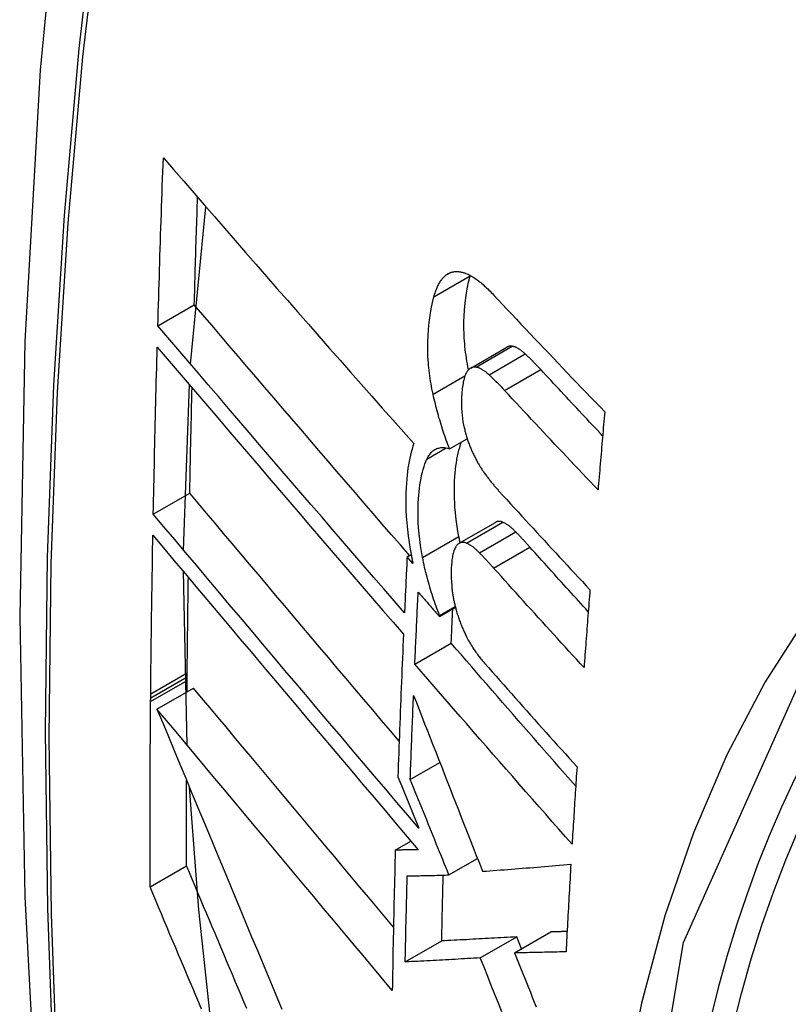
# Model space of a CAD drawing. Header units: inches. Extents: x 27 to 746, y 82 to 342.
# Tile 269 of 284: x 734.421 to 734.545, y 277.968 to 278.127. Entities that reach past the tile are written whole.
import ezdxf

# ---------------------------------------------------------------- set-up
doc = ezdxf.new("R2010")
doc.units = ezdxf.units.IN
doc.header["$MEASUREMENT"] = 0
doc.layers.add('Visible Edges(ANSI)', color=7, linetype='Continuous', lineweight=25)
doc.layers.add('Visible Tangent Edges(ANSI)', color=7, linetype='Continuous', lineweight=25)

msp = doc.modelspace()

# ---------------------------------------------------------------- linework, layer by layer
at = {"layer": 'Visible Edges(ANSI)'}
for p, q in [((734.44858, 278.07107), (734.45104, 278.0965)), ((734.49372, 278.08535), (734.49374, 278.08542)), ((734.44328, 278.07729), (734.44916, 278.08069)), ((734.49382, 278.07045), (734.49966, 278.07383)), ((734.44742, 278.04106), (734.44837, 278.06777)), ((734.49042, 278.0574), (734.49326, 278.05904)), ((734.44254, 278.04685), (734.44844, 278.05026)), ((734.49197, 278.04215), (734.49783, 278.04553)), ((734.48355, 278.03998), (734.4842, 278.04035)), ((734.48449, 278.03891), (734.48355, 278.03998)), ((734.44803, 278.00952), (734.4474, 278.03759)), ((734.48879, 278.03033), (734.49136, 278.03182)), ((734.4888, 278.0305), (734.49132, 278.03196)), ((734.48879, 278.03033), (734.4888, 278.0305)), ((734.4848, 278.02262), (734.49068, 278.02601)), ((734.44801, 278.02001), (734.44802, 278.02057)), ((734.44802, 278.02057), (734.44802, 278.02123)), ((734.44314, 278.01537), (734.44904, 278.01877)), ((734.448, 278.01817), (734.44801, 278.02001)), ((734.44211, 278.0166), (734.44212, 278.01717)), ((734.44212, 278.01717), (734.44213, 278.01783)), ((734.48406, 278.004), (734.48884, 278.00676)), ((734.48207, 278.00442), (734.48289, 278.00239)), ((734.48289, 278.00239), (734.48544, 277.99613)), ((734.48164, 277.9926), (734.48417, 277.99405)), ((734.49031, 277.98859), (734.49492, 277.99125)), ((734.44201, 277.98667), (734.44791, 277.99007)), ((734.50089, 277.976), (734.50677, 277.9794)), ((734.48325, 277.97453), (734.48915, 277.97793)), ((734.49538, 277.97519), (734.50127, 277.97859)), ((734.50203, 277.97667), (734.50127, 277.97859))]:
    msp.add_line(p, q, dxfattribs=at)
at = {"layer": 'Visible Edges(ANSI)', "flags": 128}
for points in [[(734.475, 278.3624), (734.46215, 278.32434), (734.45109, 278.28516), (734.4418, 278.24492), (734.43424, 278.2037), (734.4284, 278.16156), (734.42425, 278.11857), (734.42178, 278.07477), (734.42096, 278.03025), (734.42177, 277.98505), (734.4242, 277.93924), (734.42822, 277.89288), (734.43381, 277.84605), (734.44096, 277.7988), (734.44964, 277.7512), (734.45983, 277.70332), (734.47151, 277.65524)], [(734.44328, 278.07729), (734.44331, 278.07842), (734.44335, 278.07955), (734.44338, 278.08068), (734.44341, 278.08181), (734.44345, 278.08294), (734.44348, 278.08406), (734.44352, 278.08519), (734.44355, 278.08632), (734.44359, 278.08746), (734.44362, 278.08859), (734.44366, 278.08972), (734.4437, 278.09085), (734.44373, 278.09198), (734.44377, 278.09311), (734.44381, 278.09424), (734.44385, 278.09537), (734.44389, 278.0965), (734.44393, 278.09764), (734.44396, 278.09877), (734.444, 278.0999), (734.44404, 278.10103), (734.44408, 278.10217), (734.44413, 278.1033), (734.44417, 278.10443)], [(734.44417, 278.10443), (734.4458, 278.10254), (734.44745, 278.10065), (734.4491, 278.09874), (734.45075, 278.09683), (734.45242, 278.09491), (734.45409, 278.09299), (734.45576, 278.09107), (734.45745, 278.08914), (734.45913, 278.08721), (734.46082, 278.08527), (734.46251, 278.08333), (734.46421, 278.0814), (734.46591, 278.07946), (734.46761, 278.07752), (734.46931, 278.07558), (734.47102, 278.07364), (734.47272, 278.07171), (734.47443, 278.06977), (734.47613, 278.06784), (734.47783, 278.06592), (734.47954, 278.064), (734.48124, 278.06208), (734.48294, 278.06017), (734.48463, 278.05826)], [(734.44916, 278.08069), (734.44918, 278.08141), (734.44921, 278.08213), (734.44923, 278.08285), (734.44925, 278.08358), (734.44927, 278.0843), (734.44929, 278.08502), (734.44931, 278.08574), (734.44933, 278.08647), (734.44936, 278.08719), (734.44938, 278.08791), (734.4494, 278.08864), (734.44942, 278.08936), (734.44944, 278.09008), (734.44947, 278.09081), (734.44949, 278.09153), (734.44951, 278.09225), (734.44954, 278.09298), (734.44956, 278.0937), (734.44958, 278.09442), (734.44961, 278.09515), (734.44963, 278.09587), (734.44965, 278.0966), (734.44968, 278.09732), (734.4497, 278.09804)], [(734.48985, 278.08549), (734.48997, 278.08557), (734.49008, 278.08565), (734.4902, 278.08572), (734.49032, 278.08578), (734.49044, 278.08584), (734.49057, 278.08589), (734.49069, 278.08593), (734.49082, 278.08597), (734.49095, 278.086), (734.49108, 278.08602), (734.49121, 278.08604), (734.49134, 278.08605), (734.49148, 278.08606), (734.49161, 278.08605), (734.49175, 278.08605), (734.49189, 278.08604), (734.49203, 278.08602), (734.49217, 278.086), (734.49231, 278.08597), (734.49245, 278.08593), (734.49259, 278.0859), (734.49274, 278.08585), (734.49288, 278.08581), (734.49302, 278.08575)], [(734.49302, 278.08575), (734.49321, 278.08568), (734.49339, 278.0856), (734.49357, 278.08551), (734.49375, 278.08542), (734.49394, 278.08531), (734.49413, 278.0852), (734.49431, 278.08508), (734.4945, 278.08496), (734.49469, 278.08483), (734.49488, 278.08469), (734.49506, 278.08455), (734.49525, 278.0844), (734.49544, 278.08425), (734.49563, 278.08409), (734.49582, 278.08393), (734.49601, 278.08376), (734.4962, 278.08359), (734.49638, 278.08341), (734.49657, 278.08323), (734.49676, 278.08305), (734.49695, 278.08286), (734.49713, 278.08268), (734.49732, 278.08248), (734.4975, 278.08229)], [(734.48788, 278.08198), (734.48794, 278.08218), (734.488, 278.08237), (734.48806, 278.08256), (734.48812, 278.08275), (734.48819, 278.08293), (734.48826, 278.08311), (734.48833, 278.08329), (734.4884, 278.08346), (734.48847, 278.08362), (734.48855, 278.08378), (734.48863, 278.08394), (734.48871, 278.08409), (734.48879, 278.08423), (734.48888, 278.08437), (734.48897, 278.08451), (734.48906, 278.08464), (734.48915, 278.08476), (734.48924, 278.08488), (734.48934, 278.085), (734.48944, 278.0851), (734.48954, 278.08521), (734.48964, 278.08531), (734.48975, 278.0854), (734.48985, 278.08549)], [(734.49347, 278.07018), (734.49338, 278.07065), (734.49329, 278.07112), (734.49321, 278.07159), (734.49313, 278.07206), (734.49307, 278.07253), (734.493, 278.07299), (734.49295, 278.07345), (734.4929, 278.07391), (734.49286, 278.07437), (734.49282, 278.07483), (734.49279, 278.07529), (734.49277, 278.07574), (734.49275, 278.07619), (734.49274, 278.07664), (734.49273, 278.07708), (734.49273, 278.07751), (734.49274, 278.07802), (734.49277, 278.07878), (734.49283, 278.0798), (734.49294, 278.08099), (734.49308, 278.08215), (734.49326, 278.08327), (734.49347, 278.08434), (734.49372, 278.08535)], [(734.48775, 278.06622), (734.48765, 278.06665), (734.48757, 278.06708), (734.48748, 278.06751), (734.48741, 278.06793), (734.48733, 278.06836), (734.48727, 278.06879), (734.48721, 278.06921), (734.48715, 278.06963), (734.4871, 278.07006), (734.48706, 278.07048), (734.48702, 278.0709), (734.48698, 278.07131), (734.48695, 278.07179), (734.48692, 278.07238), (734.4869, 278.07306), (734.48689, 278.07384), (734.4869, 278.07472), (734.48694, 278.07568), (734.48701, 278.07672), (734.48712, 278.07783), (734.48726, 278.07894), (734.48743, 278.08), (734.48764, 278.08102), (734.48788, 278.08198)], [(734.4975, 278.08229), (734.49824, 278.0815), (734.49898, 278.08071), (734.49972, 278.07993), (734.50046, 278.07914), (734.5012, 278.07835), (734.50195, 278.07756), (734.50269, 278.07678), (734.50344, 278.07599), (734.50418, 278.0752), (734.50493, 278.07441), (734.50568, 278.07362), (734.50643, 278.07284), (734.50718, 278.07205), (734.50793, 278.07126), (734.50868, 278.07048), (734.50943, 278.06969), (734.51018, 278.0689), (734.51094, 278.06812), (734.51169, 278.06733), (734.51245, 278.06655), (734.5132, 278.06576), (734.51396, 278.06498), (734.51472, 278.06419), (734.51547, 278.06341)], [(734.48392, 278.04019), (734.48246, 278.04188), (734.481, 278.04357), (734.47954, 278.04526), (734.47808, 278.04695), (734.47661, 278.04865), (734.47515, 278.05035), (734.47368, 278.05205), (734.47222, 278.05375), (734.47075, 278.05545), (734.46929, 278.05716), (734.46783, 278.05886), (734.46637, 278.06056), (734.46492, 278.06226), (734.46346, 278.06395), (734.46201, 278.06564), (734.46057, 278.06733), (734.45912, 278.06902), (734.45768, 278.0707), (734.45625, 278.07238), (734.45482, 278.07405), (734.4534, 278.07572), (734.45198, 278.07738), (734.45057, 278.07904), (734.44916, 278.08069)], [(734.48312, 278.03094), (734.48146, 278.03286), (734.4798, 278.03477), (734.47813, 278.0367), (734.47646, 278.03863), (734.47478, 278.04057), (734.47311, 278.04251), (734.47143, 278.04445), (734.46975, 278.0464), (734.46807, 278.04834), (734.4664, 278.05029), (734.46472, 278.05224), (734.46304, 278.05419), (734.46137, 278.05614), (734.4597, 278.05808), (734.45803, 278.06003), (734.45637, 278.06197), (734.45471, 278.06391), (734.45306, 278.06584), (734.45141, 278.06776), (734.44977, 278.06968), (734.44814, 278.0716), (734.44651, 278.0735), (734.44489, 278.0754), (734.44328, 278.07729)], [(734.44254, 278.04685), (734.44257, 278.04798), (734.44259, 278.0491), (734.44261, 278.05022), (734.44263, 278.05135), (734.44266, 278.05247), (734.44268, 278.05359), (734.44271, 278.05472), (734.44273, 278.05584), (734.44276, 278.05697), (734.44278, 278.05809), (734.44281, 278.05922), (734.44283, 278.06034), (734.44286, 278.06147), (734.44289, 278.06259), (734.44292, 278.06372), (734.44294, 278.06484), (734.44297, 278.06597), (734.443, 278.0671), (734.44303, 278.06822), (734.44306, 278.06935), (734.44309, 278.07047), (734.44312, 278.0716), (734.44315, 278.07273), (734.44318, 278.07385)], [(734.44318, 278.07385), (734.44479, 278.07197), (734.44641, 278.07007), (734.44803, 278.06816), (734.44966, 278.06625), (734.4513, 278.06433), (734.45295, 278.0624), (734.4546, 278.06047), (734.45626, 278.05853), (734.45792, 278.05659), (734.45958, 278.05464), (734.46125, 278.05269), (734.46292, 278.05074), (734.46459, 278.04879), (734.46627, 278.04684), (734.46794, 278.04489), (734.46962, 278.04294), (734.4713, 278.04099), (734.47297, 278.03905), (734.47464, 278.03711), (734.47631, 278.03517), (734.47798, 278.03324), (734.47965, 278.03131), (734.48131, 278.02939), (734.48297, 278.02748)], [(734.50053, 278.07398), (734.50049, 278.07398), (734.50045, 278.07399), (734.50041, 278.07399), (734.50037, 278.07399), (734.50034, 278.07399), (734.5003, 278.07399), (734.50026, 278.07399), (734.50022, 278.07399), (734.50019, 278.07399), (734.50015, 278.07399), (734.50011, 278.07398), (734.50008, 278.07398), (734.50004, 278.07397), (734.50001, 278.07396), (734.49997, 278.07395), (734.49994, 278.07394), (734.4999, 278.07393), (734.49987, 278.07392), (734.49983, 278.07391), (734.4998, 278.07389), (734.49976, 278.07388), (734.49973, 278.07386), (734.4997, 278.07384), (734.49966, 278.07383)], [(734.50263, 278.07274), (734.50254, 278.07282), (734.50245, 278.0729), (734.50236, 278.07297), (734.50227, 278.07305), (734.50219, 278.07312), (734.5021, 278.07319), (734.50201, 278.07326), (734.50192, 278.07332), (734.50183, 278.07339), (734.50174, 278.07345), (734.50165, 278.07351), (734.50156, 278.07356), (734.50148, 278.07361), (734.50139, 278.07366), (734.5013, 278.07371), (734.50121, 278.07375), (734.50113, 278.07379), (734.50104, 278.07383), (734.50095, 278.07386), (734.50087, 278.07389), (734.50078, 278.07392), (734.5007, 278.07394), (734.50061, 278.07396), (734.50053, 278.07398)], [(734.50514, 278.07021), (734.50504, 278.07032), (734.50493, 278.07044), (734.50483, 278.07055), (734.50472, 278.07066), (734.50462, 278.07077), (734.50452, 278.07088), (734.50441, 278.07099), (734.50431, 278.07109), (734.5042, 278.0712), (734.5041, 278.07131), (734.50399, 278.07142), (734.50389, 278.07152), (734.50378, 278.07163), (734.50368, 278.07173), (734.50357, 278.07184), (734.50347, 278.07194), (734.50336, 278.07204), (734.50326, 278.07214), (734.50315, 278.07224), (734.50305, 278.07234), (734.50294, 278.07244), (734.50284, 278.07254), (734.50273, 278.07264), (734.50263, 278.07274)], [(734.49316, 278.06976), (734.49306, 278.06959), (734.49297, 278.0694), (734.49289, 278.06919), (734.49281, 278.06897), (734.49275, 278.06873), (734.49269, 278.06849), (734.49263, 278.06824), (734.49258, 278.06797), (734.49254, 278.06771), (734.4925, 278.06743), (734.49246, 278.06715), (734.49243, 278.06686), (734.49241, 278.06656), (734.49238, 278.06621), (734.49236, 278.06582), (734.49234, 278.06539), (734.49233, 278.06493), (734.49233, 278.06444), (734.49235, 278.06392), (734.49238, 278.0634), (734.49243, 278.06287), (734.49249, 278.06233), (734.49257, 278.06179), (734.49268, 278.06124)], [(734.49469, 278.0706), (734.49461, 278.07061), (734.49454, 278.07062), (734.49446, 278.07062), (734.49439, 278.07062), (734.49432, 278.07062), (734.49425, 278.07061), (734.49418, 278.07059), (734.49411, 278.07057), (734.49404, 278.07055), (734.49397, 278.07053), (734.49391, 278.0705), (734.49384, 278.07046), (734.49378, 278.07043), (734.49371, 278.07038), (734.49365, 278.07034), (734.49359, 278.07029), (734.49353, 278.07024), (734.49348, 278.07018), (734.49342, 278.07012), (734.49337, 278.07005), (734.49331, 278.06999), (734.49326, 278.06992), (734.49321, 278.06984), (734.49316, 278.06976)], [(734.49679, 278.06937), (734.4967, 278.06945), (734.49661, 278.06953), (734.49652, 278.0696), (734.49644, 278.06968), (734.49635, 278.06975), (734.49626, 278.06982), (734.49617, 278.06989), (734.49608, 278.06995), (734.49599, 278.07002), (734.4959, 278.07008), (734.49581, 278.07013), (734.49572, 278.07019), (734.49564, 278.07024), (734.49555, 278.07029), (734.49546, 278.07034), (734.49537, 278.07038), (734.49529, 278.07042), (734.4952, 278.07046), (734.49511, 278.07049), (734.49503, 278.07052), (734.49494, 278.07055), (734.49486, 278.07057), (734.49477, 278.07059), (734.49469, 278.0706)], [(734.51514, 278.05952), (734.51472, 278.05996), (734.5143, 278.06041), (734.51388, 278.06085), (734.51346, 278.0613), (734.51304, 278.06174), (734.51263, 278.06219), (734.51221, 278.06264), (734.51179, 278.06308), (734.51137, 278.06353), (734.51095, 278.06397), (734.51054, 278.06442), (734.51012, 278.06486), (734.5097, 278.06531), (734.50929, 278.06576), (734.50887, 278.0662), (734.50846, 278.06665), (734.50804, 278.06709), (734.50763, 278.06754), (734.50721, 278.06798), (734.5068, 278.06843), (734.50638, 278.06888), (734.50597, 278.06932), (734.50555, 278.06977), (734.50514, 278.07021)], [(734.4993, 278.06684), (734.4992, 278.06695), (734.4991, 278.06707), (734.49899, 278.06718), (734.49889, 278.06729), (734.49878, 278.0674), (734.49868, 278.06751), (734.49857, 278.06762), (734.49847, 278.06772), (734.49836, 278.06783), (734.49826, 278.06794), (734.49815, 278.06805), (734.49805, 278.06815), (734.49794, 278.06826), (734.49784, 278.06836), (734.49773, 278.06846), (734.49763, 278.06857), (734.49752, 278.06867), (734.49742, 278.06877), (734.49731, 278.06887), (734.49721, 278.06897), (734.49711, 278.06907), (734.497, 278.06917), (734.4969, 278.06927), (734.49679, 278.06937)], [(734.44844, 278.05026), (734.44845, 278.05096), (734.44846, 278.05167), (734.44848, 278.05238), (734.44849, 278.05309), (734.44851, 278.05379), (734.44852, 278.0545), (734.44854, 278.05521), (734.44855, 278.05592), (734.44857, 278.05662), (734.44858, 278.05733), (734.4486, 278.05804), (734.44861, 278.05875), (734.44863, 278.05946), (734.44864, 278.06016), (734.44866, 278.06087), (734.44867, 278.06158), (734.44869, 278.06229), (734.44871, 278.063), (734.44872, 278.06371), (734.44874, 278.06442), (734.44876, 278.06512), (734.44877, 278.06583), (734.44879, 278.06654), (734.44881, 278.06725)], [(734.5144, 278.05078), (734.51377, 278.05145), (734.51313, 278.05212), (734.5125, 278.05278), (734.51186, 278.05345), (734.51123, 278.05412), (734.5106, 278.05479), (734.50997, 278.05546), (734.50933, 278.05613), (734.5087, 278.0568), (734.50807, 278.05747), (734.50744, 278.05813), (734.50681, 278.0588), (734.50618, 278.05947), (734.50555, 278.06014), (734.50493, 278.06081), (734.5043, 278.06148), (734.50367, 278.06215), (734.50305, 278.06282), (734.50242, 278.06349), (734.5018, 278.06416), (734.50117, 278.06483), (734.50055, 278.0655), (734.49993, 278.06617), (734.4993, 278.06684)], [(734.49042, 278.0574), (734.49028, 278.05775), (734.49015, 278.0581), (734.49001, 278.05845), (734.48988, 278.0588), (734.48975, 278.05916), (734.48963, 278.05951), (734.4895, 278.05987), (734.48938, 278.06023), (734.48926, 278.0606), (734.48915, 278.06096), (734.48903, 278.06133), (734.48892, 278.0617), (734.48881, 278.06207), (734.4887, 278.06244), (734.4886, 278.06281), (734.4885, 278.06318), (734.4884, 278.06356), (734.4883, 278.06394), (734.4882, 278.06431), (734.48811, 278.06469), (734.48801, 278.06507), (734.48792, 278.06545), (734.48783, 278.06583), (734.48775, 278.06622)], [(734.51547, 278.06341), (734.51543, 278.06288), (734.51538, 278.06236), (734.51534, 278.06183), (734.51529, 278.06131), (734.51525, 278.06078), (734.5152, 278.06025), (734.51516, 278.05973), (734.51511, 278.0592), (734.51507, 278.05868), (734.51502, 278.05815), (734.51498, 278.05762), (734.51493, 278.0571), (734.51489, 278.05657), (734.51484, 278.05604), (734.5148, 278.05552), (734.51475, 278.05499), (734.51471, 278.05447), (734.51467, 278.05394), (734.51462, 278.05341), (734.51458, 278.05289), (734.51453, 278.05236), (734.51449, 278.05183), (734.51444, 278.05131), (734.5144, 278.05078)], [(734.49268, 278.06124), (734.49272, 278.06106), (734.49276, 278.06087), (734.4928, 278.06069), (734.49285, 278.06051), (734.49289, 278.06032), (734.49294, 278.06014), (734.49299, 278.05996), (734.49304, 278.05978), (734.49309, 278.0596), (734.49314, 278.05942), (734.4932, 278.05924), (734.49325, 278.05906), (734.49331, 278.05888), (734.49337, 278.05871), (734.49343, 278.05853), (734.49349, 278.05836), (734.49355, 278.05819), (734.49362, 278.05802), (734.49368, 278.05785), (734.49375, 278.05768), (734.49382, 278.05752), (734.49388, 278.05735), (734.49395, 278.05719), (734.49403, 278.05703)], [(734.49191, 278.04325), (734.49176, 278.04405), (734.49163, 278.04484), (734.49152, 278.04563), (734.49142, 278.04641), (734.49135, 278.04718), (734.49128, 278.04794), (734.49124, 278.04869), (734.4912, 278.04944), (734.49119, 278.05018), (734.49119, 278.05089), (734.4912, 278.05158), (734.49123, 278.05224), (734.49127, 278.05288), (734.49131, 278.05348), (734.49137, 278.05406), (734.49144, 278.05462), (734.49151, 278.05516), (734.4916, 278.05569), (734.4917, 278.05621), (734.49181, 278.05671), (734.49193, 278.05719), (734.49206, 278.05765), (734.4922, 278.05809), (734.49235, 278.05852)], [(734.48463, 278.05826), (734.48448, 278.05782), (734.48434, 278.05736), (734.4842, 278.05688), (734.48408, 278.05639), (734.48397, 278.05588), (734.48386, 278.05536), (734.48377, 278.05482), (734.48368, 278.05427), (734.48361, 278.05371), (734.48354, 278.05313), (734.48348, 278.05252), (734.48343, 278.05184), (734.48339, 278.05109), (734.48336, 278.05028), (734.48334, 278.0494), (734.48334, 278.04847), (734.48337, 278.04748), (734.48342, 278.04646), (734.48349, 278.04543), (734.48359, 278.04439), (734.48372, 278.04334), (734.48387, 278.04228), (734.48404, 278.04121), (734.48424, 278.04013)], [(734.48675, 278.05575), (734.48686, 278.05596), (734.48697, 278.05616), (734.48708, 278.05635), (734.4872, 278.05652), (734.48733, 278.05668), (734.48746, 278.05683), (734.48759, 278.05696), (734.48773, 278.05708), (734.48788, 278.05719), (734.48802, 278.05729), (734.48818, 278.05737), (734.48833, 278.05744), (734.48849, 278.0575), (734.48866, 278.05754), (734.48882, 278.05758), (734.48899, 278.0576), (734.48917, 278.05761), (734.48934, 278.05761), (734.48952, 278.0576), (734.48969, 278.05758), (734.48987, 278.05755), (734.49005, 278.05751), (734.49024, 278.05746), (734.49042, 278.0574)], [(734.49403, 278.05703), (734.4941, 278.05686), (734.49418, 278.05669), (734.49426, 278.05653), (734.49434, 278.05636), (734.49442, 278.0562), (734.4945, 278.05604), (734.49458, 278.05588), (734.49466, 278.05572), (734.49475, 278.05557), (734.49483, 278.05542), (734.49492, 278.05526), (734.495, 278.05512), (734.49509, 278.05497), (734.49517, 278.05482), (734.49526, 278.05468), (734.49535, 278.05454), (734.49543, 278.0544), (734.49552, 278.05426), (734.49561, 278.05413), (734.4957, 278.05399), (734.49579, 278.05386), (734.49588, 278.05373), (734.49597, 278.0536), (734.49606, 278.05347)], [(734.48604, 278.03986), (734.48587, 278.04083), (734.48572, 278.0418), (734.48559, 278.04275), (734.48549, 278.0437), (734.48541, 278.04463), (734.48536, 278.04552), (734.48533, 278.04637), (734.48532, 278.04718), (734.48533, 278.04793), (734.48536, 278.04865), (734.48539, 278.04931), (734.48544, 278.04992), (734.48549, 278.05049), (734.48555, 278.05105), (734.48562, 278.05159), (734.48571, 278.05212), (734.4858, 278.05264), (734.4859, 278.05314), (734.48602, 278.05362), (734.48614, 278.05409), (734.48628, 278.05453), (734.48643, 278.05496), (734.48658, 278.05536), (734.48675, 278.05575)], [(734.49606, 278.05347), (734.49616, 278.05334), (734.49626, 278.0532), (734.49636, 278.05307), (734.49645, 278.05294), (734.49655, 278.05281), (734.49665, 278.05268), (734.49675, 278.05255), (734.49685, 278.05243), (734.49694, 278.0523), (734.49704, 278.05217), (734.49714, 278.05205), (734.49724, 278.05193), (734.49734, 278.05181), (734.49744, 278.05168), (734.49754, 278.05156), (734.49764, 278.05145), (734.49774, 278.05133), (734.49784, 278.05121), (734.49794, 278.0511), (734.49804, 278.05098), (734.49814, 278.05087), (734.49824, 278.05075), (734.49834, 278.05064), (734.49844, 278.05053)], [(734.49844, 278.05053), (734.49904, 278.04987), (734.49965, 278.04921), (734.50025, 278.04854), (734.50086, 278.04788), (734.50147, 278.04722), (734.50207, 278.04656), (734.50268, 278.04589), (734.50329, 278.04523), (734.5039, 278.04457), (734.50451, 278.0439), (734.50512, 278.04324), (734.50573, 278.04258), (734.50634, 278.04191), (734.50695, 278.04125), (734.50756, 278.04059), (734.50818, 278.03993), (734.50879, 278.03926), (734.5094, 278.0386), (734.51002, 278.03794), (734.51063, 278.03728), (734.51125, 278.03662), (734.51186, 278.03596), (734.51248, 278.0353), (734.51309, 278.03464)], [(734.48227, 278.01019), (734.48085, 278.01187), (734.47942, 278.01355), (734.47799, 278.01524), (734.47656, 278.01693), (734.47513, 278.01862), (734.4737, 278.02031), (734.47227, 278.022), (734.47084, 278.02369), (734.46942, 278.02538), (734.46799, 278.02707), (734.46656, 278.02876), (734.46514, 278.03044), (734.46372, 278.03212), (734.46231, 278.0338), (734.4609, 278.03547), (734.45949, 278.03714), (734.45809, 278.0388), (734.45669, 278.04046), (734.4553, 278.04211), (734.45391, 278.04376), (734.45253, 278.0454), (734.45116, 278.04702), (734.44979, 278.04865), (734.44844, 278.05026)], [(734.48544, 277.99613), (734.48366, 277.99822), (734.48188, 278.00031), (734.48009, 278.00242), (734.47829, 278.00454), (734.47649, 278.00666), (734.47468, 278.00879), (734.47288, 278.01093), (734.47107, 278.01307), (734.46925, 278.01521), (734.46744, 278.01735), (734.46563, 278.01949), (734.46382, 278.02163), (734.46201, 278.02377), (734.46021, 278.02591), (734.45841, 278.02804), (734.45661, 278.03017), (734.45482, 278.03229), (734.45304, 278.0344), (734.45127, 278.0365), (734.4495, 278.0386), (734.44774, 278.04068), (734.446, 278.04275), (734.44427, 278.04481), (734.44254, 278.04685)], [(734.49899, 278.04556), (734.49893, 278.04558), (734.49888, 278.0456), (734.49883, 278.04562), (734.49878, 278.04563), (734.49873, 278.04565), (734.49868, 278.04566), (734.49863, 278.04567), (734.49858, 278.04567), (734.49853, 278.04568), (734.49848, 278.04568), (734.49843, 278.04569), (734.49838, 278.04569), (734.49833, 278.04568), (734.49828, 278.04568), (734.49824, 278.04567), (734.49819, 278.04567), (734.49814, 278.04566), (734.4981, 278.04565), (734.49805, 278.04563), (734.49801, 278.04562), (734.49796, 278.0456), (734.49792, 278.04558), (734.49787, 278.04556), (734.49783, 278.04553)], [(734.5011, 278.04399), (734.50101, 278.04408), (734.50092, 278.04417), (734.50083, 278.04426), (734.50075, 278.04434), (734.50066, 278.04443), (734.50057, 278.04451), (734.50048, 278.04459), (734.50039, 278.04466), (734.5003, 278.04474), (734.50021, 278.04481), (734.50013, 278.04488), (734.50004, 278.04495), (734.49995, 278.04501), (734.49986, 278.04507), (734.49977, 278.04513), (734.49968, 278.04519), (734.4996, 278.04525), (734.49951, 278.0453), (734.49942, 278.04535), (734.49933, 278.0454), (734.49925, 278.04544), (734.49916, 278.04548), (734.49907, 278.04552), (734.49899, 278.04556)], [(734.44213, 278.01783), (734.44214, 278.01889), (734.44215, 278.01996), (734.44216, 278.02102), (734.44217, 278.02209), (734.44218, 278.02315), (734.44219, 278.02422), (734.44221, 278.02529), (734.44222, 278.02635), (734.44223, 278.02742), (734.44225, 278.02849), (734.44226, 278.02956), (734.44227, 278.03062), (734.44229, 278.03169), (734.4423, 278.03276), (734.44232, 278.03383), (734.44234, 278.03489), (734.44235, 278.03596), (734.44237, 278.03703), (734.44239, 278.0381), (734.44241, 278.03916), (734.44242, 278.04023), (734.44244, 278.0413), (734.44246, 278.04237), (734.44248, 278.04344)], [(734.44248, 278.04344), (734.4442, 278.0414), (734.44593, 278.03934), (734.44768, 278.03726), (734.44943, 278.03518), (734.4512, 278.03308), (734.45297, 278.03098), (734.45475, 278.02886), (734.45654, 278.02674), (734.45833, 278.02461), (734.46013, 278.02248), (734.46194, 278.02034), (734.46374, 278.0182), (734.46555, 278.01605), (734.46737, 278.01391), (734.46918, 278.01176), (734.47099, 278.00962), (734.4728, 278.00748), (734.4746, 278.00534), (734.47641, 278.00321), (734.47821, 278.00108), (734.48, 277.99897), (734.48179, 277.99686), (734.48357, 277.99475), (734.48534, 277.99266)], [(734.49212, 278.04223), (734.49211, 278.04228), (734.4921, 278.04232), (734.49209, 278.04236), (734.49208, 278.0424), (734.49207, 278.04245), (734.49207, 278.04249), (734.49206, 278.04253), (734.49205, 278.04257), (734.49204, 278.04262), (734.49203, 278.04266), (734.49202, 278.0427), (734.49201, 278.04274), (734.492, 278.04279), (734.492, 278.04283), (734.49199, 278.04287), (734.49198, 278.04291), (734.49197, 278.04295), (734.49196, 278.043), (734.49195, 278.04304), (734.49194, 278.04308), (734.49194, 278.04312), (734.49193, 278.04317), (734.49192, 278.04321), (734.49191, 278.04325)], [(734.50338, 278.04154), (734.50329, 278.04165), (734.50319, 278.04176), (734.5031, 278.04186), (734.503, 278.04196), (734.50291, 278.04207), (734.50281, 278.04217), (734.50272, 278.04228), (734.50262, 278.04238), (734.50253, 278.04248), (734.50243, 278.04259), (734.50234, 278.04269), (734.50224, 278.04279), (734.50215, 278.04289), (734.50205, 278.04299), (734.50196, 278.04309), (734.50186, 278.0432), (734.50177, 278.0433), (734.50167, 278.0434), (734.50158, 278.0435), (734.50148, 278.0436), (734.50139, 278.0437), (734.50129, 278.04379), (734.5012, 278.04389), (734.5011, 278.04399)], [(734.49148, 278.04169), (734.4914, 278.04157), (734.49132, 278.04142), (734.49124, 278.04127), (734.49117, 278.0411), (734.49111, 278.04092), (734.49105, 278.04073), (734.491, 278.04053), (734.49095, 278.04033), (734.49091, 278.04012), (734.49087, 278.0399), (734.49084, 278.03968), (734.4908, 278.03946), (734.49077, 278.03923), (734.49075, 278.03899), (734.49072, 278.03875), (734.4907, 278.03851), (734.49068, 278.03827), (734.49067, 278.03802), (734.49065, 278.03774), (734.49065, 278.03741), (734.49065, 278.03702), (734.49066, 278.03654), (734.4907, 278.03596), (734.49075, 278.03527)], [(734.49313, 278.04218), (734.49305, 278.04221), (734.49297, 278.04224), (734.49289, 278.04226), (734.49281, 278.04228), (734.49274, 278.04229), (734.49266, 278.0423), (734.49259, 278.0423), (734.49251, 278.0423), (734.49244, 278.0423), (734.49237, 278.04229), (734.49229, 278.04228), (734.49222, 278.04226), (734.49215, 278.04224), (734.49209, 278.04221), (734.49202, 278.04218), (734.49195, 278.04214), (734.49189, 278.0421), (734.49183, 278.04205), (734.49177, 278.042), (734.49171, 278.04195), (734.49165, 278.04189), (734.49159, 278.04183), (734.49154, 278.04176), (734.49148, 278.04169)], [(734.49524, 278.04061), (734.49516, 278.0407), (734.49507, 278.04079), (734.49498, 278.04088), (734.49489, 278.04096), (734.4948, 278.04104), (734.49471, 278.04113), (734.49462, 278.0412), (734.49453, 278.04128), (734.49445, 278.04135), (734.49436, 278.04143), (734.49427, 278.0415), (734.49418, 278.04156), (734.49409, 278.04163), (734.494, 278.04169), (734.49392, 278.04175), (734.49383, 278.04181), (734.49374, 278.04186), (734.49365, 278.04192), (734.49356, 278.04197), (734.49348, 278.04202), (734.49339, 278.04206), (734.4933, 278.0421), (734.49322, 278.04214), (734.49313, 278.04218)], [(734.51282, 278.0311), (734.51242, 278.03154), (734.51202, 278.03197), (734.51163, 278.03241), (734.51123, 278.03285), (734.51084, 278.03328), (734.51045, 278.03372), (734.51005, 278.03415), (734.50966, 278.03459), (734.50926, 278.03502), (734.50887, 278.03546), (734.50847, 278.03589), (734.50808, 278.03633), (734.50769, 278.03676), (734.5073, 278.0372), (734.5069, 278.03763), (734.50651, 278.03807), (734.50612, 278.0385), (734.50573, 278.03894), (734.50533, 278.03937), (734.50494, 278.03981), (734.50455, 278.04024), (734.50416, 278.04068), (734.50377, 278.04111), (734.50338, 278.04154)], [(734.48355, 278.03998), (734.48353, 278.0396), (734.48351, 278.03923), (734.4835, 278.03885), (734.48348, 278.03847), (734.48346, 278.0381), (734.48344, 278.03772), (734.48342, 278.03734), (734.48341, 278.03697), (734.48339, 278.03659), (734.48337, 278.03621), (734.48335, 278.03584), (734.48333, 278.03546), (734.48332, 278.03508), (734.4833, 278.03471), (734.48328, 278.03433), (734.48326, 278.03395), (734.48324, 278.03358), (734.48323, 278.0332), (734.48321, 278.03282), (734.48319, 278.03245), (734.48317, 278.03207), (734.48316, 278.0317), (734.48314, 278.03132), (734.48312, 278.03094)], [(734.48424, 278.04013), (734.48425, 278.04008), (734.48426, 278.04003), (734.48427, 278.03998), (734.48428, 278.03992), (734.48429, 278.03987), (734.4843, 278.03982), (734.48431, 278.03977), (734.48432, 278.03972), (734.48433, 278.03967), (734.48434, 278.03962), (734.48435, 278.03957), (734.48436, 278.03952), (734.48437, 278.03947), (734.48438, 278.03942), (734.48439, 278.03937), (734.4844, 278.03932), (734.48441, 278.03927), (734.48442, 278.03921), (734.48443, 278.03916), (734.48444, 278.03911), (734.48445, 278.03906), (734.48447, 278.03901), (734.48448, 278.03896), (734.48449, 278.03891)], [(734.4888, 278.0305), (734.48865, 278.03087), (734.48851, 278.03124), (734.48837, 278.03162), (734.48823, 278.03199), (734.4881, 278.03237), (734.48797, 278.03275), (734.48784, 278.03313), (734.48771, 278.03352), (734.48758, 278.0339), (734.48746, 278.03429), (734.48734, 278.03468), (734.48722, 278.03508), (734.4871, 278.03547), (734.48699, 278.03586), (734.48688, 278.03626), (734.48678, 278.03666), (734.48667, 278.03705), (734.48657, 278.03745), (734.48648, 278.03785), (734.48638, 278.03825), (734.48629, 278.03865), (734.48621, 278.03906), (734.48612, 278.03946), (734.48604, 278.03986)], [(734.49753, 278.03816), (734.49743, 278.03827), (734.49734, 278.03837), (734.49724, 278.03848), (734.49715, 278.03858), (734.49705, 278.03869), (734.49696, 278.03879), (734.49686, 278.0389), (734.49677, 278.039), (734.49667, 278.0391), (734.49658, 278.0392), (734.49648, 278.03931), (734.49639, 278.03941), (734.49629, 278.03951), (734.4962, 278.03961), (734.4961, 278.03971), (734.49601, 278.03981), (734.49591, 278.03991), (734.49582, 278.04002), (734.49572, 278.04012), (734.49563, 278.04021), (734.49553, 278.04031), (734.49543, 278.04041), (734.49534, 278.04051), (734.49524, 278.04061)], [(734.51213, 278.02207), (734.51152, 278.02274), (734.51091, 278.02341), (734.51029, 278.02408), (734.50968, 278.02475), (734.50907, 278.02542), (734.50846, 278.02609), (734.50785, 278.02676), (734.50724, 278.02743), (734.50662, 278.0281), (734.50601, 278.02877), (734.5054, 278.02944), (734.5048, 278.03012), (734.50419, 278.03079), (734.50358, 278.03146), (734.50297, 278.03213), (734.50236, 278.0328), (734.50176, 278.03347), (734.50115, 278.03414), (734.50054, 278.03481), (734.49994, 278.03548), (734.49933, 278.03615), (734.49873, 278.03682), (734.49813, 278.03749), (734.49753, 278.03816)], [(734.44802, 278.02123), (734.44803, 278.02187), (734.44803, 278.02251), (734.44804, 278.02315), (734.44805, 278.02379), (734.44805, 278.02444), (734.44806, 278.02508), (734.44807, 278.02572), (734.44808, 278.02636), (734.44808, 278.027), (734.44809, 278.02764), (734.4481, 278.02829), (734.4481, 278.02893), (734.44811, 278.02957), (734.44812, 278.03021), (734.44813, 278.03085), (734.44814, 278.0315), (734.44814, 278.03214), (734.44815, 278.03278), (734.44816, 278.03342), (734.44817, 278.03406), (734.44818, 278.03471), (734.44819, 278.03535), (734.4482, 278.03599), (734.44821, 278.03663)], [(734.49075, 278.03527), (734.49076, 278.03511), (734.49078, 278.03496), (734.4908, 278.03481), (734.49081, 278.03465), (734.49083, 278.0345), (734.49085, 278.03434), (734.49088, 278.03419), (734.4909, 278.03403), (734.49093, 278.03388), (734.49095, 278.03372), (734.49098, 278.03356), (734.49101, 278.0334), (734.49104, 278.03325), (734.49107, 278.03309), (734.4911, 278.03293), (734.49114, 278.03277), (734.49117, 278.03262), (734.49121, 278.03246), (734.49124, 278.0323), (734.49128, 278.03215), (734.49132, 278.03199), (734.49136, 278.03183), (734.4914, 278.03168), (734.49144, 278.03152)], [(734.51309, 278.03464), (734.51305, 278.03411), (734.51301, 278.03359), (734.51297, 278.03307), (734.51293, 278.03254), (734.51289, 278.03202), (734.51285, 278.0315), (734.51281, 278.03097), (734.51276, 278.03045), (734.51272, 278.02992), (734.51268, 278.0294), (734.51264, 278.02888), (734.5126, 278.02835), (734.51256, 278.02783), (734.51252, 278.02731), (734.51248, 278.02678), (734.51244, 278.02626), (734.51241, 278.02574), (734.51237, 278.02521), (734.51233, 278.02469), (734.51229, 278.02417), (734.51225, 278.02364), (734.51221, 278.02312), (734.51217, 278.0226), (734.51213, 278.02207)], [(734.4848, 278.02262), (734.48482, 278.0231), (734.48484, 278.02359), (734.48487, 278.02407), (734.48489, 278.02455), (734.48491, 278.02504), (734.48493, 278.02552), (734.48495, 278.02601), (734.48498, 278.02649), (734.485, 278.02698), (734.48502, 278.02746), (734.48504, 278.02795), (734.48507, 278.02843), (734.48509, 278.02892), (734.48511, 278.02941), (734.48513, 278.02989), (734.48516, 278.03038), (734.48518, 278.03086), (734.4852, 278.03135), (734.48523, 278.03183), (734.48525, 278.03232), (734.48527, 278.0328), (734.4853, 278.03329), (734.48532, 278.03377), (734.48534, 278.03426)], [(734.48534, 278.03426), (734.48549, 278.0341), (734.48563, 278.03393), (734.48577, 278.03377), (734.48592, 278.03361), (734.48606, 278.03344), (734.4862, 278.03328), (734.48635, 278.03311), (734.48649, 278.03295), (734.48663, 278.03279), (734.48678, 278.03262), (734.48692, 278.03246), (734.48706, 278.03229), (734.48721, 278.03213), (734.48735, 278.03197), (734.4875, 278.0318), (734.48764, 278.03164), (734.48778, 278.03148), (734.48793, 278.03131), (734.48807, 278.03115), (734.48821, 278.03098), (734.48836, 278.03082), (734.4885, 278.03066), (734.48864, 278.03049), (734.48879, 278.03033)], [(734.49068, 278.02601), (734.49069, 278.02624), (734.4907, 278.02647), (734.49071, 278.0267), (734.49072, 278.02693), (734.49073, 278.02717), (734.49074, 278.0274), (734.49075, 278.02763), (734.49076, 278.02786), (734.49077, 278.02809), (734.49078, 278.02832), (734.49079, 278.02855), (734.4908, 278.02879), (734.49081, 278.02902), (734.49082, 278.02925), (734.49083, 278.02948), (734.49084, 278.02971), (734.49085, 278.02994), (734.49086, 278.03017), (734.49087, 278.03041), (734.49088, 278.03064), (734.4909, 278.03087), (734.49091, 278.0311), (734.49092, 278.03133), (734.49093, 278.03156)], [(734.49144, 278.03152), (734.49149, 278.03133), (734.49155, 278.03113), (734.4916, 278.03094), (734.49166, 278.03075), (734.49172, 278.03056), (734.49178, 278.03037), (734.49185, 278.03018), (734.49191, 278.02999), (734.49198, 278.02981), (734.49204, 278.02962), (734.49211, 278.02944), (734.49218, 278.02926), (734.49225, 278.02908), (734.49233, 278.0289), (734.4924, 278.02872), (734.49247, 278.02855), (734.49255, 278.02837), (734.49262, 278.0282), (734.4927, 278.02803), (734.49278, 278.02786), (734.49285, 278.02769), (734.49293, 278.02752), (734.49301, 278.02735), (734.49309, 278.02719)], [(734.48297, 278.02748), (734.48292, 278.02651), (734.48288, 278.02555), (734.48284, 278.02459), (734.4828, 278.02362), (734.48276, 278.02266), (734.48272, 278.0217), (734.48268, 278.02074), (734.48264, 278.01978), (734.4826, 278.01882), (734.48256, 278.01785), (734.48252, 278.01689), (734.48249, 278.01593), (734.48245, 278.01497), (734.48241, 278.01401), (734.48238, 278.01305), (734.48234, 278.01209), (734.4823, 278.01113), (734.48227, 278.01017), (734.48223, 278.00921), (734.4822, 278.00826), (734.48217, 278.0073), (734.48213, 278.00634), (734.4821, 278.00538), (734.48207, 278.00442)], [(734.49309, 278.02719), (734.4932, 278.02696), (734.49332, 278.02674), (734.49344, 278.02652), (734.49355, 278.02631), (734.49367, 278.0261), (734.49379, 278.02589), (734.49392, 278.02569), (734.49404, 278.02549), (734.49416, 278.02529), (734.49429, 278.0251), (734.49441, 278.02492), (734.49454, 278.02474), (734.49466, 278.02456), (734.49479, 278.02438), (734.49492, 278.02421), (734.49505, 278.02404), (734.49517, 278.02387), (734.4953, 278.02371), (734.49543, 278.02355), (734.49556, 278.02339), (734.49569, 278.02323), (734.49582, 278.02308), (734.49595, 278.02293), (734.49608, 278.02278)], [(734.51079, 278.00293), (734.50995, 278.0039), (734.5091, 278.00486), (734.50825, 278.00582), (734.50741, 278.00679), (734.50656, 278.00775), (734.50572, 278.00872), (734.50487, 278.00968), (734.50403, 278.01065), (734.50319, 278.01161), (734.50234, 278.01258), (734.5015, 278.01354), (734.50066, 278.01451), (734.49982, 278.01547), (734.49898, 278.01644), (734.49815, 278.0174), (734.49731, 278.01836), (734.49648, 278.01932), (734.49564, 278.02028), (734.49481, 278.02124), (734.49398, 278.0222), (734.49315, 278.02315), (734.49233, 278.02411), (734.4915, 278.02506), (734.49068, 278.02601)], [(734.5102, 277.99356), (734.50913, 277.99476), (734.50807, 277.99597), (734.50701, 277.99718), (734.50594, 277.99839), (734.50487, 277.9996), (734.50381, 278.00081), (734.50274, 278.00203), (734.50168, 278.00324), (734.50061, 278.00446), (734.49954, 278.00567), (734.49848, 278.00689), (734.49742, 278.00811), (734.49636, 278.00932), (734.4953, 278.01054), (734.49424, 278.01175), (734.49318, 278.01297), (734.49212, 278.01418), (734.49107, 278.01539), (734.49002, 278.0166), (734.48897, 278.01781), (734.48792, 278.01901), (734.48688, 278.02022), (734.48584, 278.02142), (734.4848, 278.02262)], [(734.49608, 278.02278), (734.49669, 278.02209), (734.49731, 278.02139), (734.49793, 278.02069), (734.49854, 278.02), (734.49916, 278.0193), (734.49978, 278.0186), (734.5004, 278.0179), (734.50102, 278.0172), (734.50164, 278.0165), (734.50226, 278.0158), (734.50289, 278.0151), (734.50351, 278.01441), (734.50413, 278.01371), (734.50475, 278.01301), (734.50538, 278.01231), (734.506, 278.01161), (734.50662, 278.01091), (734.50725, 278.01021), (734.50787, 278.00951), (734.5085, 278.00882), (734.50912, 278.00812), (734.50975, 278.00742), (734.51037, 278.00673), (734.511, 278.00603)], [(734.48135, 277.98014), (734.48, 277.98175), (734.47864, 277.98337), (734.47729, 277.98499), (734.47593, 277.98661), (734.47457, 277.98823), (734.47321, 277.98986), (734.47185, 277.99149), (734.47049, 277.99311), (734.46913, 277.99474), (734.46777, 277.99637), (734.46641, 277.99799), (734.46506, 277.99961), (734.4637, 278.00123), (734.46235, 278.00285), (734.461, 278.00447), (734.45965, 278.00608), (734.45831, 278.00769), (734.45697, 278.00929), (734.45563, 278.01089), (734.4543, 278.01248), (734.45298, 278.01406), (734.45166, 278.01564), (734.45035, 278.01721), (734.44904, 278.01877)], [(734.48406, 278.004), (734.48408, 278.00457), (734.4841, 278.00513), (734.48412, 278.0057), (734.48414, 278.00626), (734.48416, 278.00683), (734.48418, 278.00739), (734.48421, 278.00796), (734.48423, 278.00852), (734.48425, 278.00909), (734.48427, 278.00966), (734.48429, 278.01022), (734.48431, 278.01079), (734.48433, 278.01135), (734.48436, 278.01192), (734.48438, 278.01248), (734.4844, 278.01305), (734.48442, 278.01362), (734.48445, 278.01418), (734.48447, 278.01475), (734.48449, 278.01531), (734.48452, 278.01588), (734.48454, 278.01645), (734.48456, 278.01701), (734.48459, 278.01758)], [(734.48459, 278.01758), (734.48504, 278.01644), (734.48548, 278.01529), (734.48593, 278.01415), (734.48638, 278.01301), (734.48683, 278.01187), (734.48728, 278.01073), (734.48773, 278.00959), (734.48818, 278.00845), (734.48863, 278.0073), (734.48908, 278.00615), (734.48953, 278.00499), (734.48999, 278.00383), (734.49045, 278.00266), (734.49091, 278.00148), (734.49137, 278.0003), (734.49184, 277.99911), (734.49231, 277.99791), (734.49279, 277.9967), (734.49327, 277.99547), (734.49375, 277.99424), (734.49424, 277.993), (734.49473, 277.99174), (734.49523, 277.99047), (734.49573, 277.98918)], [(734.44201, 277.98667), (734.44201, 277.98791), (734.44201, 277.98916), (734.44201, 277.9904), (734.44201, 277.99164), (734.44201, 277.99289), (734.44201, 277.99413), (734.44201, 277.99538), (734.44201, 277.99663), (734.44201, 277.99787), (734.44201, 277.99912), (734.44202, 278.00036), (734.44202, 278.00161), (734.44203, 278.00286), (734.44203, 278.00411), (734.44204, 278.00535), (734.44204, 278.0066), (734.44205, 278.00785), (734.44206, 278.0091), (734.44207, 278.01035), (734.44207, 278.0116), (734.44208, 278.01285), (734.44209, 278.0141), (734.4421, 278.01535), (734.44211, 278.0166)], [(734.44314, 278.01537), (734.44406, 278.01317), (734.44498, 278.01095), (734.4459, 278.00871), (734.44684, 278.00646), (734.44778, 278.00419), (734.44873, 278.0019), (734.44968, 277.99961), (734.45064, 277.9973), (734.4516, 277.99499), (734.45257, 277.99266), (734.45354, 277.99033), (734.45451, 277.98799), (734.45549, 277.98565), (734.45647, 277.9833), (734.45745, 277.98096), (734.45843, 277.97861), (734.45941, 277.97626), (734.46039, 277.97391), (734.46137, 277.97157), (734.46235, 277.96923), (734.46333, 277.96689)], [(734.48116, 277.96991), (734.47959, 277.97178), (734.47802, 277.97367), (734.47643, 277.97556), (734.47485, 277.97745), (734.47326, 277.97935), (734.47166, 277.98126), (734.47006, 277.98317), (734.46846, 277.98508), (734.46686, 277.987), (734.46526, 277.98891), (734.46366, 277.99083), (734.46205, 277.99275), (734.46045, 277.99466), (734.45886, 277.99657), (734.45726, 277.99848), (734.45567, 278.00038), (734.45408, 278.00228), (734.4525, 278.00418), (734.45092, 278.00606), (734.44935, 278.00794), (734.44779, 278.00981), (734.44623, 278.01168), (734.44468, 278.01353), (734.44314, 278.01537)], [(734.511, 278.00603), (734.51096, 278.00551), (734.51093, 278.00499), (734.51089, 278.00447), (734.51086, 278.00395), (734.51082, 278.00343), (734.51079, 278.00291), (734.51076, 278.00239), (734.51072, 278.00187), (734.51069, 278.00135), (734.51065, 278.00083), (734.51062, 278.00031), (734.51059, 277.99979), (734.51055, 277.99927), (734.51052, 277.99875), (734.51049, 277.99823), (734.51046, 277.99771), (734.51042, 277.99719), (734.51039, 277.99668), (734.51036, 277.99616), (734.51033, 277.99564), (734.51029, 277.99512), (734.51026, 277.9946), (734.51023, 277.99408), (734.5102, 277.99356)], [(734.44791, 277.99007), (734.44791, 277.99065), (734.44791, 277.99122), (734.44791, 277.99179), (734.44791, 277.99237), (734.44791, 277.99294), (734.4479, 277.99352), (734.4479, 277.99409), (734.4479, 277.99466), (734.4479, 277.99524), (734.4479, 277.99581), (734.4479, 277.99639), (734.4479, 277.99696), (734.4479, 277.99754), (734.44791, 277.99811), (734.44791, 277.99869), (734.44791, 277.99926), (734.44791, 277.99983), (734.44791, 278.00041), (734.44791, 278.00098), (734.44791, 278.00156), (734.44791, 278.00213), (734.44791, 278.00271), (734.44791, 278.00328), (734.44792, 278.00386)], [(734.49031, 277.98859), (734.49006, 277.98921), (734.48981, 277.98983), (734.48955, 277.99045), (734.4893, 277.99108), (734.48904, 277.99171), (734.48879, 277.99234), (734.48853, 277.99298), (734.48827, 277.99362), (734.48801, 277.99425), (734.48775, 277.99489), (734.48749, 277.99554), (734.48723, 277.99618), (734.48697, 277.99682), (734.48671, 277.99747), (734.48645, 277.99812), (734.48618, 277.99877), (734.48592, 277.99942), (734.48566, 278.00007), (734.48539, 278.00072), (734.48513, 278.00138), (734.48486, 278.00203), (734.48459, 278.00269), (734.48433, 278.00335), (734.48406, 278.004)], [(734.45203, 277.96294), (734.44988, 277.98296), (734.44839, 278.00272)], [(734.48164, 277.9926), (734.48162, 277.99165), (734.48159, 277.9907), (734.48157, 277.98975), (734.48154, 277.9888), (734.48152, 277.98786), (734.4815, 277.98691), (734.48147, 277.98596), (734.48145, 277.98501), (734.48143, 277.98407), (734.48141, 277.98312), (734.48139, 277.98218), (734.48137, 277.98123), (734.48135, 277.98029), (734.48133, 277.97934), (734.48131, 277.9784), (734.48129, 277.97745), (734.48127, 277.97651), (734.48126, 277.97556), (734.48124, 277.97462), (734.48122, 277.97368), (734.48121, 277.97273), (734.48119, 277.97179), (734.48118, 277.97085), (734.48116, 277.96991)], [(734.48534, 277.99266), (734.48519, 277.99266), (734.48504, 277.99266), (734.48488, 277.99265), (734.48473, 277.99265), (734.48457, 277.99265), (734.48442, 277.99265), (734.48426, 277.99264), (734.48411, 277.99264), (734.48395, 277.99264), (734.4838, 277.99263), (734.48364, 277.99263), (734.48349, 277.99263), (734.48334, 277.99263), (734.48318, 277.99262), (734.48303, 277.99262), (734.48287, 277.99262), (734.48272, 277.99261), (734.48257, 277.99261), (734.48241, 277.99261), (734.48226, 277.99261), (734.4821, 277.9926), (734.48195, 277.9926), (734.4818, 277.9926), (734.48164, 277.9926)], [(734.49573, 277.98918), (734.49632, 277.98922), (734.4969, 277.98926), (734.49748, 277.9893), (734.49806, 277.98935), (734.49865, 277.98939), (734.49924, 277.98943), (734.49982, 277.98948), (734.50041, 277.98952), (734.501, 277.98957), (734.5016, 277.98961), (734.50219, 277.98966), (734.50278, 277.98971), (734.50338, 277.98975), (734.50397, 277.9898), (734.50457, 277.98985), (734.50517, 277.9899), (734.50577, 277.98995), (734.50637, 277.99), (734.50697, 277.99005), (734.50758, 277.9901), (734.50818, 277.99015), (734.50879, 277.99021), (734.5094, 277.99026), (734.51, 277.99031)], [(734.51, 277.99031), (734.50997, 277.98972), (734.50993, 277.98913), (734.5099, 277.98854), (734.50987, 277.98795), (734.50983, 277.98736), (734.5098, 277.98677), (734.50977, 277.98618), (734.50973, 277.98559), (734.5097, 277.985), (734.50967, 277.98441), (734.50963, 277.98382), (734.5096, 277.98323), (734.50957, 277.98265), (734.50954, 277.98206), (734.50951, 277.98147), (734.50947, 277.98088), (734.50944, 277.98029), (734.50941, 277.9797), (734.50938, 277.97911), (734.50935, 277.97852), (734.50932, 277.97793), (734.50929, 277.97735), (734.50926, 277.97676), (734.50923, 277.97617)], [(734.45765, 277.96699), (734.45719, 277.96809), (734.45672, 277.96919), (734.45625, 277.97029), (734.45579, 277.97139), (734.45532, 277.97249), (734.45486, 277.97359), (734.45439, 277.97469), (734.45393, 277.9758), (734.45346, 277.9769), (734.453, 277.978), (734.45253, 277.9791), (734.45207, 277.9802), (734.4516, 277.9813), (734.45114, 277.9824), (734.45068, 277.9835), (734.45021, 277.98459), (734.44975, 277.98569), (734.44929, 277.98679), (734.44883, 277.98788), (734.44837, 277.98898), (734.44791, 277.99007)], [(734.48358, 277.98842), (734.48385, 277.98842), (734.48413, 277.98843), (734.48441, 277.98843), (734.48469, 277.98844), (734.48497, 277.98845), (734.48525, 277.98845), (734.48553, 277.98846), (734.48581, 277.98847), (734.48609, 277.98847), (734.48637, 277.98848), (734.48665, 277.98849), (734.48693, 277.98849), (734.48721, 277.9885), (734.48749, 277.98851), (734.48777, 277.98852), (734.48805, 277.98852), (734.48834, 277.98853), (734.48862, 277.98854), (734.4889, 277.98855), (734.48918, 277.98855), (734.48946, 277.98856), (734.48975, 277.98857), (734.49003, 277.98858), (734.49031, 277.98859)], [(734.48915, 277.97793), (734.48916, 277.97838), (734.48917, 277.97882), (734.48917, 277.97926), (734.48918, 277.9797), (734.48919, 277.98014), (734.4892, 277.98059), (734.48921, 277.98103), (734.48922, 277.98147), (734.48923, 277.98191), (734.48924, 277.98236), (734.48925, 277.9828), (734.48926, 277.98324), (734.48927, 277.98368), (734.48928, 277.98413), (734.48929, 277.98457), (734.4893, 277.98501), (734.48931, 277.98546), (734.48932, 277.9859), (734.48933, 277.98634), (734.48934, 277.98679), (734.48935, 277.98723), (734.48936, 277.98767), (734.48937, 277.98812), (734.48938, 277.98856)], [(734.48325, 277.97453), (734.48326, 277.97511), (734.48328, 277.97569), (734.48329, 277.97626), (734.4833, 277.97684), (734.48331, 277.97742), (734.48332, 277.978), (734.48334, 277.97858), (734.48335, 277.97916), (734.48336, 277.97973), (734.48337, 277.98031), (734.48339, 277.98089), (734.4834, 277.98147), (734.48341, 277.98205), (734.48343, 277.98263), (734.48344, 277.98321), (734.48346, 277.98378), (734.48347, 277.98436), (734.48348, 277.98494), (734.4835, 277.98552), (734.48351, 277.9861), (734.48353, 277.98668), (734.48354, 277.98726), (734.48356, 277.98784), (734.48358, 277.98842)], [(734.45035, 277.96688), (734.44989, 277.96799), (734.44942, 277.96909), (734.44896, 277.97019), (734.44849, 277.97129), (734.44803, 277.97239), (734.44756, 277.97349), (734.4471, 277.97459), (734.44663, 277.97569), (734.44617, 277.97679), (734.4457, 277.97789), (734.44524, 277.97899), (734.44478, 277.98009), (734.44432, 277.98119), (734.44385, 277.98229), (734.44339, 277.98338), (734.44293, 277.98448), (734.44247, 277.98557), (734.44201, 277.98667)], [(734.5094, 277.97944), (734.50929, 277.97944), (734.50918, 277.97944), (734.50907, 277.97944), (734.50896, 277.97943), (734.50885, 277.97943), (734.50874, 277.97943), (734.50863, 277.97943), (734.50852, 277.97943), (734.50841, 277.97942), (734.5083, 277.97942), (734.50819, 277.97942), (734.50808, 277.97942), (734.50797, 277.97942), (734.50786, 277.97942), (734.50775, 277.97941), (734.50764, 277.97941), (734.50754, 277.97941), (734.50743, 277.97941), (734.50732, 277.97941), (734.50721, 277.97941), (734.5071, 277.9794), (734.50699, 277.9794), (734.50688, 277.9794), (734.50677, 277.9794)], [(734.50127, 277.97859), (734.50075, 277.97856), (734.50024, 277.97853), (734.49973, 277.9785), (734.49922, 277.97847), (734.49871, 277.97844), (734.4982, 277.97841), (734.49769, 277.97838), (734.49719, 277.97835), (734.49668, 277.97832), (734.49617, 277.9783), (734.49567, 277.97827), (734.49516, 277.97824), (734.49465, 277.97821), (734.49415, 277.97819), (734.49365, 277.97816), (734.49314, 277.97813), (734.49264, 277.97811), (734.49214, 277.97808), (734.49164, 277.97806), (734.49114, 277.97803), (734.49064, 277.97801), (734.49014, 277.97798), (734.48964, 277.97796), (734.48915, 277.97793)], [(734.50923, 277.97617), (734.50888, 277.97616), (734.50853, 277.97615), (734.50817, 277.97614), (734.50782, 277.97613), (734.50747, 277.97612), (734.50712, 277.97612), (734.50677, 277.97611), (734.50642, 277.9761), (734.50607, 277.97609), (734.50573, 277.97609), (734.50538, 277.97608), (734.50503, 277.97607), (734.50468, 277.97607), (734.50434, 277.97606), (734.50399, 277.97605), (734.50364, 277.97605), (734.5033, 277.97604), (734.50295, 277.97603), (734.50261, 277.97603), (734.50226, 277.97602), (734.50192, 277.97602), (734.50157, 277.97601), (734.50123, 277.97601), (734.50089, 277.976)], [(734.50089, 277.976), (734.50121, 277.9752), (734.50154, 277.97439), (734.50186, 277.97359), (734.50219, 277.97279), (734.50251, 277.972), (734.50283, 277.97121), (734.50315, 277.97042), (734.50347, 277.96963), (734.50378, 277.96884), (734.5041, 277.96806), (734.50442, 277.96728)], [(734.49538, 277.97519), (734.49486, 277.97516), (734.49435, 277.97513), (734.49384, 277.9751), (734.49333, 277.97507), (734.49282, 277.97504), (734.49231, 277.97501), (734.4918, 277.97498), (734.49129, 277.97495), (734.49079, 277.97492), (734.49028, 277.97489), (734.48977, 277.97487), (734.48927, 277.97484), (734.48876, 277.97481), (734.48826, 277.97479), (734.48775, 277.97476), (734.48725, 277.97473), (734.48675, 277.97471), (734.48625, 277.97468), (734.48574, 277.97465), (734.48524, 277.97463), (734.48475, 277.9746), (734.48425, 277.97458), (734.48375, 277.97456), (734.48325, 277.97453)], [(734.49885, 277.96649), (734.49829, 277.96789), (734.49773, 277.9693), (734.49715, 277.97074), (734.49657, 277.9722), (734.49598, 277.97368), (734.49538, 277.97519)]]:
    msp.add_lwpolyline(points, dxfattribs=at)
at = {"layer": 'Visible Edges(ANSI)'}
msp.add_ellipse((734.76809, 277.75973), major_axis=(-0.15994, 0.27703), ratio=0.57735, dxfattribs=at)
at = {"layer": 'Visible Tangent Edges(ANSI)'}
for p, q in [((734.48985, 278.08549), (734.49051, 278.08586)), ((734.48788, 278.08198), (734.49372, 278.08535)), ((734.49469, 278.0706), (734.50053, 278.07398)), ((734.49679, 278.06937), (734.50263, 278.07274)), ((734.4993, 278.06684), (734.50514, 278.07021)), ((734.48775, 278.06622), (734.49289, 278.06918)), ((734.48675, 278.05575), (734.48987, 278.05755)), ((734.49313, 278.04218), (734.49899, 278.04556)), ((734.48604, 278.03986), (734.49191, 278.04325)), ((734.49524, 278.04061), (734.5011, 278.04399)), ((734.49753, 278.03816), (734.50338, 278.04154)), ((734.44212, 278.01717), (734.44802, 278.02057)), ((734.44213, 278.01783), (734.44802, 278.02123)), ((734.44211, 278.0166), (734.44801, 278.02001))]:
    msp.add_line(p, q, dxfattribs=at)
at = {"layer": 'Visible Tangent Edges(ANSI)', "flags": 128}
for points in [[(734.4336, 278.14857), (734.43052, 278.12206), (734.42812, 278.09509), (734.42642, 278.06769), (734.42541, 278.03991), (734.42508, 278.01175), (734.42544, 277.9832), (734.42648, 277.95426), (734.42821, 277.92497), (734.43062, 277.89535), (734.43371, 277.86545), (734.43748, 277.83529), (734.44193, 277.80487), (734.44704, 277.77422), (734.45282, 277.74337), (734.45927, 277.71233), (734.46637, 277.68114), (734.47413, 277.64981)], [(734.47491, 277.64957), (734.46714, 277.68083), (734.46002, 277.71195), (734.45356, 277.74292), (734.44776, 277.77372), (734.44263, 277.80431), (734.43817, 277.83467), (734.43439, 277.86477), (734.43128, 277.89462), (734.42886, 277.92418), (734.42712, 277.95342), (734.42607, 277.98229), (734.42571, 278.01077), (734.42604, 278.03886), (734.42706, 278.06656), (734.42877, 278.09387), (734.43117, 278.12075), (734.43427, 278.14716)], [(734.59231, 277.65544), (734.55869, 277.72252), (734.53456, 277.79159), (734.52111, 277.85918), (734.51896, 277.92225), (734.52822, 277.97768), (734.5485, 278.02314), (734.57877, 278.05634), (734.61771, 278.07581), (734.66368, 278.08079), (734.71434, 278.07101), (734.76746, 278.04696)], [(734.57338, 278.05747), (734.56435, 278.04948), (734.556, 278.04052), (734.54834, 278.03059), (734.5414, 278.01975), (734.53521, 278.00801), (734.52981, 277.99541), (734.5252, 277.982), (734.52142, 277.96785), (734.51847, 277.95301)]]:
    msp.add_lwpolyline(points, dxfattribs=at)
at = {"layer": 'Visible Tangent Edges(ANSI)'}
msp.add_ellipse((734.77058, 277.76116), major_axis=(-0.17318, 0.29996), ratio=0.57735, start_param=5.05527, end_param=10.652693, dxfattribs=at)
for centre, major_axis in [((734.77117, 277.76151), (0.17111, -0.29637)), ((734.76819, 277.75979), (-0.1627, 0.2818)), ((734.76809, 277.75973), (0.1621, -0.28076))]:
    msp.add_ellipse(centre, major_axis=major_axis, ratio=0.57735, dxfattribs=at)

doc.saveas('drawing.dxf')
